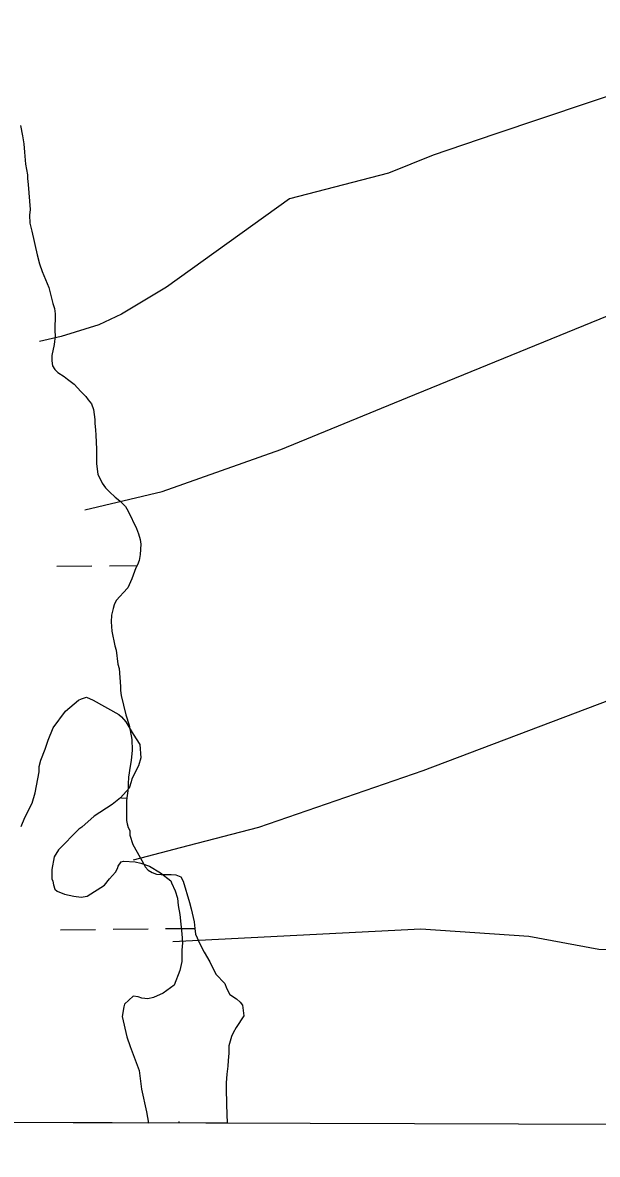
# Model space of a CAD drawing. Extents: x 3146026 to 3183936, y 897894 to 923344.
# Drawn here: x 3172523 to 3173049, y 903274 to 904310 of the extents above; entities that cross this region are included whole.
import ezdxf

# ---------------------------------------------------------------- set-up
doc = ezdxf.new("R2010")
doc.units = 0
for name, color, linetype in [('V-GRID-FRAM', 7, 'Continuous'), ('V-SITE-VEGE', 7, 'Continuous'), ('V-TOPO-SHOR', 7, 'Continuous'), ('V-WETL-SWMP', 7, 'Continuous')]:
    doc.layers.add(name, color=color, linetype=linetype)

msp = doc.modelspace()

# ---------------------------------------------------------------- linework, layer by layer
at = {"layer": 'V-GRID-FRAM'}
msp.add_lwpolyline([(3150311.9, 921563.1), (3181637, 921462.9), (3181586.7, 903274.3), (3150245.8, 903374.5), (3150311.9, 921563.1)], dxfattribs=at)
at = {"layer": 'V-SITE-VEGE'}
for p, q in [((3172573.8, 903690), (3172576.5, 903691.4)), ((3172576.5, 903691.4), (3172581.2, 903692.7)), ((3172581.2, 903692.7), (3172587.2, 903690.1)), ((3172550.5, 903664.6), (3172561.8, 903680)), ((3172561.8, 903680), (3172573.8, 903690)), ((3172587.2, 903690.1), (3172610.6, 903676.8)), ((3172610.6, 903676.8), (3172613.2, 903674.8)), ((3172613.2, 903674.8), (3172617.2, 903670.1)), ((3172617.2, 903670.1), (3172623.9, 903658.8)), ((3172545.9, 903653.3), (3172550.5, 903664.6)), ((3172543.2, 903645.3), (3172545.9, 903653.3)), ((3172623.9, 903658.8), (3172630, 903649.5)), ((3172630, 903649.5), (3172630.7, 903637.4)), ((3172539.2, 903635.2), (3172543.2, 903645.3)), ((3172537.9, 903629.2), (3172539.2, 903635.2)), ((3172537.9, 903624.6), (3172537.9, 903629.2)), ((3172628.7, 903630.1), (3172622.7, 903618.1)), ((3172630.7, 903637.4), (3172628.7, 903630.1)), ((3172534, 903605.2), (3172537.9, 903624.6)), ((3172622.7, 903618.1), (3172622, 903615.4)), ((3172620.1, 903609.4), (3172612.1, 903600.7)), ((3172622, 903615.4), (3172620.1, 903609.4)), ((3172531.3, 903595.8), (3172534, 903605.2)), ((3172612.1, 903600.7), (3172604.7, 903594.7)), ((3172524.7, 903582.5), (3172531.3, 903595.8)), ((3172604.7, 903594.7), (3172588.1, 903584)), ((3172521.4, 903574.5), (3172524.7, 903582.5)), ((3172588.1, 903584), (3172576.7, 903573.9)), ((3172574.1, 903571.9), (3172555.4, 903553.2)), ((3172576.7, 903573.9), (3172574.1, 903571.9)), ((3172551.4, 903546.5), (3172549.5, 903535.1)), ((3172555.4, 903553.2), (3172551.4, 903546.5)), ((3172549.5, 903535.1), (3172549.5, 903526.5)), ((3172607.5, 903532.6), (3172609.5, 903536)), ((3172609.5, 903536), (3172610.2, 903538)), ((3172610.2, 903538), (3172612.9, 903542)), ((3172612.9, 903542), (3172614.9, 903542.6)), ((3172614.9, 903542.6), (3172625.5, 903542)), ((3172625.5, 903542), (3172630.9, 903540.7)), ((3172630.9, 903540.7), (3172638.9, 903538)), ((3172638.9, 903538), (3172648.9, 903532)), ((3172549.5, 903526.5), (3172550.2, 903524.5)), ((3172550.2, 903524.5), (3172550.8, 903521.1)), ((3172597.6, 903520.6), (3172602.2, 903526.6)), ((3172602.2, 903526.6), (3172607.5, 903532.6)), ((3172648.9, 903532), (3172658.3, 903524.7)), ((3172658.3, 903524.7), (3172659, 903522.7)), ((3172550.8, 903521.1), (3172552.2, 903517.1)), ((3172552.2, 903517.1), (3172554.2, 903515.1)), ((3172554.2, 903515.1), (3172560.9, 903512.5)), ((3172581.6, 903510.5), (3172597.6, 903520.6)), ((3172659, 903522.7), (3172662.3, 903515.4)), ((3172662.3, 903515.4), (3172664.3, 903508.7)), ((3172560.9, 903512.5), (3172569.5, 903510.5)), ((3172569.5, 903510.5), (3172576.2, 903509.8)), ((3172576.2, 903509.8), (3172581.6, 903510.5)), ((3172664.3, 903508.7), (3172665, 903502)), ((3172665, 903502), (3172666.4, 903494)), ((3172666.4, 903494), (3172668.4, 903476)), ((3172668.4, 903476), (3172669.1, 903468)), ((3172669.1, 903468), (3172668.4, 903461.3)), ((3172668.4, 903461.3), (3172668.5, 903450.7)), ((3172666.5, 903442.6), (3172661.2, 903429.3)), ((3172668.5, 903450.7), (3172666.5, 903442.6)), ((3172651.2, 903421.9), (3172642.5, 903417.9)), ((3172661.2, 903429.3), (3172651.2, 903421.9)), ((3172615.8, 903411.8), (3172615.2, 903409.2)), ((3172623.8, 903419.2), (3172615.8, 903411.8)), ((3172628.5, 903418.5), (3172623.8, 903419.2)), ((3172631.8, 903417.2), (3172628.5, 903418.5)), ((3172637.2, 903416.5), (3172631.8, 903417.2)), ((3172642.5, 903417.9), (3172637.2, 903416.5)), ((3172615.2, 903409.2), (3172613.8, 903400.5)), ((3172613.8, 903400.5), (3172617.9, 903381.8)), ((3172617.9, 903381.8), (3172621.2, 903373.1)), ((3172621.2, 903373.1), (3172629.3, 903351.1)), ((3172629.3, 903351.1), (3172631.3, 903333.8)), ((3172631.3, 903333.8), (3172636.1, 903313.1)), ((3172636.1, 903313.1), (3172637.7, 903302.9)), ((3172637.7, 903302.9), (3172287.4, 903304))]:
    msp.add_line(p, q, dxfattribs=at)
at = {"layer": 'V-TOPO-SHOR'}
for points in [[(3173207.6, 904302.9), (3173155.2, 904279.4), (3173083.1, 904251.4), (3172954.8, 904208.2), (3172898.4, 904189), (3172857.6, 904172.5), (3172767, 904149), (3172654.2, 904068.2), (3172613.2, 904043.4), (3172592.3, 904033.6), (3172557.9, 904023.1), (3172538.1, 904018.5)], [(3172579.6, 903864.3), (3172650.4, 903881.1), (3172758.9, 903919.6), (3172875, 903967.2), (3173058, 904042), (3173094.8, 904064.9), (3173194.5, 904121.2), (3173230.3, 904143)], [(3173256.3, 903758.6), (3173167.7, 903730.9), (3172888.8, 903625.5), (3172738.5, 903573.6), (3172673.9, 903556.7), (3172623.9, 903543.6)], [(3172660.2, 903469.2), (3172887, 903480.8), (3172986.1, 903474), (3173049.9, 903462), (3173225.6, 903455.3), (3173267.9, 903451.1)]]:
    msp.add_lwpolyline(points, dxfattribs=at)
at = {"layer": 'V-WETL-SWMP'}
for p, q in [((3172520.6, 904216.2), (3172522.6, 904206.6)), ((3172522.6, 904206.6), (3172523.7, 904199.4)), ((3172523.7, 904199.4), (3172524.3, 904191.6)), ((3172524.3, 904191.6), (3172525.4, 904180.9)), ((3172525.4, 904180.9), (3172527.1, 904170.9)), ((3172527.1, 904170.9), (3172527.1, 904167.7)), ((3172527.1, 904167.7), (3172527.7, 904162)), ((3172527.7, 904162), (3172529.4, 904139.2)), ((3172529.4, 904139.2), (3172529, 904134.2)), ((3172529, 904134.2), (3172529.3, 904126.7)), ((3172529.3, 904126.7), (3172531.1, 904119.5)), ((3172531.1, 904119.5), (3172535.9, 904097.8)), ((3172535.9, 904097.8), (3172538, 904089.5)), ((3172538, 904089.5), (3172540.5, 904082.4)), ((3172540.5, 904082.4), (3172546.5, 904067.7)), ((3172546.5, 904067.7), (3172550.3, 904053.1)), ((3172550.3, 904053.1), (3172551.7, 904048.5)), ((3172551.7, 904048.5), (3172552.4, 904043.8)), ((3172552.4, 904043.8), (3172552, 904028.1)), ((3172552.3, 904023.5), (3172551.5, 904015.7)), ((3172552, 904028.1), (3172552.3, 904023.5)), ((3172551.5, 904015.7), (3172549.3, 904005.7)), ((3172549.3, 904005.7), (3172549.3, 904000.7)), ((3172549.3, 904000.7), (3172550, 903996.1)), ((3172550, 903996.1), (3172552.1, 903992.8)), ((3172552.1, 903992.8), (3172555, 903990)), ((3172555, 903990), (3172560.6, 903986.4)), ((3172560.6, 903986.4), (3172563.8, 903983.9)), ((3172563.8, 903983.9), (3172569.9, 903979.5)), ((3172569.9, 903979.5), (3172575.9, 903972.7)), ((3172575.9, 903972.7), (3172580.5, 903968.1)), ((3172580.5, 903968.1), (3172582.6, 903964.9)), ((3172582.6, 903964.9), (3172585.8, 903961.3)), ((3172585.8, 903961.3), (3172587.6, 903956.3)), ((3172587.6, 903956.3), (3172588.6, 903947)), ((3172588.6, 903947), (3172588.6, 903943.4)), ((3172588.6, 903943.4), (3172589.2, 903937.4)), ((3172589.2, 903937.4), (3172589.6, 903932.7)), ((3172589.6, 903932.7), (3172590.2, 903919.9)), ((3172590.2, 903919.9), (3172590.1, 903906.3)), ((3172590.1, 903906.3), (3172591.5, 903897.1)), ((3172591.5, 903897.1), (3172595.4, 903888.8)), ((3172595.4, 903888.8), (3172598.6, 903884.5)), ((3172598.6, 903884.5), (3172602.1, 903880.9)), ((3172602.1, 903880.9), (3172607.4, 903875.9)), ((3172607.4, 903875.9), (3172611.7, 903872.7)), ((3172611.7, 903872.7), (3172616.7, 903867.3)), ((3172616.7, 903867.3), (3172619.1, 903863)), ((3172619.1, 903863), (3172626.9, 903847.3)), ((3172626.9, 903847.3), (3172628.7, 903842.3)), ((3172628.7, 903842.3), (3172630.1, 903837.3)), ((3172630.1, 903837.3), (3172630.7, 903833)), ((3172630.7, 903833), (3172630.3, 903823.4)), ((3172629.2, 903818), (3172627.8, 903814.1)), ((3172630.3, 903823.4), (3172629.2, 903818)), ((3172554, 903812.6), (3172586, 903812.9)), ((3172602, 903813), (3172627.4, 903813.3)), ((3172623.8, 903804.5), (3172622.7, 903801)), ((3172626.3, 903811.3), (3172623.8, 903804.5)), ((3172627.8, 903814.1), (3172626.3, 903811.3)), ((3172622.7, 903801), (3172618.8, 903792.8)), ((3172611.9, 903785.3), (3172608.3, 903781.4)), ((3172614.8, 903788.2), (3172611.9, 903785.3)), ((3172618.8, 903792.8), (3172614.8, 903788.2)), ((3172605.5, 903774), (3172604, 903767.9)), ((3172606.5, 903777.2), (3172605.5, 903774)), ((3172608.3, 903781.4), (3172606.5, 903777.2)), ((3172604, 903767.9), (3172603.6, 903761.8)), ((3172603.6, 903761.8), (3172604.3, 903753.3)), ((3172604.3, 903753.3), (3172607, 903739.7)), ((3172607, 903739.7), (3172608.1, 903735.8)), ((3172608.1, 903735.8), (3172609.8, 903722.9)), ((3172609.8, 903722.9), (3172610.9, 903719)), ((3172610.9, 903719), (3172612.2, 903702.6)), ((3172612.2, 903702.6), (3172612.2, 903699)), ((3172612.2, 903699), (3172612.9, 903694.4)), ((3172612.9, 903694.4), (3172617, 903676.6)), ((3172617, 903676.6), (3172620.2, 903667.3)), ((3172620.2, 903667.3), (3172622.6, 903654.1)), ((3172622.6, 903654.1), (3172622.9, 903644.4)), ((3172622.9, 903644.4), (3172622.1, 903634.8)), ((3172621.1, 903629.5), (3172619.6, 903619.5)), ((3172622.1, 903634.8), (3172621.1, 903629.5)), ((3172619.6, 903619.5), (3172619.2, 903613.4)), ((3172619.2, 903609.5), (3172617.7, 903598.1)), ((3172619.2, 903613.4), (3172619.2, 903609.5)), ((3172613, 903600.5), (3172618, 903600.6)), ((3172617.7, 903598.1), (3172617.6, 903579.9)), ((3172617.6, 903579.9), (3172618.3, 903576.7)), ((3172618.3, 903576.7), (3172619.3, 903573.5)), ((3172619.3, 903573.5), (3172620.7, 903570.6)), ((3172620.7, 903570.6), (3172620.9, 903566.5)), ((3172620.9, 903566.5), (3172623.4, 903557.9)), ((3172623.4, 903557.9), (3172633, 903541.3)), ((3172633, 903541.3), (3172634.8, 903537.6)), ((3172634.8, 903537.6), (3172637.6, 903534.3)), ((3172637.6, 903534.3), (3172641.3, 903532.4)), ((3172641.3, 903532.4), (3172645.3, 903530.9)), ((3172645.3, 903530.9), (3172649.3, 903530.6)), ((3172649.3, 903530.6), (3172658.5, 903530.6)), ((3172658.5, 903530.6), (3172662.8, 903530.3)), ((3172662.8, 903530.3), (3172667.4, 903528.2)), ((3172667.4, 903528.2), (3172669.6, 903524.5)), ((3172669.6, 903524.5), (3172675.4, 903504.9)), ((3172675.4, 903504.9), (3172677, 903499)), ((3172677, 903499), (3172679.5, 903487.1)), ((3172679.5, 903487.1), (3172680.1, 903480.9)), ((3172557.4, 903479.9), (3172589.4, 903480.2)), ((3172605.4, 903480.4), (3172637.4, 903480.7)), ((3172653.4, 903480.9), (3172680.1, 903481.1)), ((3172680.1, 903480.9), (3172681, 903475.7)), ((3172681, 903475.7), (3172685.1, 903466.5)), ((3172685.1, 903466.5), (3172688.8, 903459.5)), ((3172688.8, 903459.5), (3172694, 903450.6)), ((3172694, 903450.6), (3172699.5, 903439.2)), ((3172699.5, 903439.2), (3172707.6, 903430.6)), ((3172707.6, 903430.6), (3172709.1, 903426.3)), ((3172709.1, 903426.3), (3172712.2, 903420.5)), ((3172712.2, 903420.5), (3172718.3, 903416.5)), ((3172718.3, 903416.5), (3172721.7, 903413.5)), ((3172721.7, 903413.5), (3172723.9, 903410.7)), ((3172723.9, 903410.7), (3172725.1, 903401.2)), ((3172725.1, 903401.2), (3172718.1, 903390.4)), ((3172718.1, 903390.4), (3172715.3, 903385.5)), ((3172713.8, 903382.1), (3172711.4, 903373.5)), ((3172715.3, 903385.5), (3172713.8, 903382.1)), ((3172711.4, 903373.5), (3172711.4, 903366.8)), ((3172710.8, 903360.3), (3172710.5, 903355.1)), ((3172711.4, 903366.8), (3172710.8, 903360.3)), ((3172710.5, 903355.1), (3172709.6, 903347.7)), ((3172709.6, 903347.7), (3172709, 903339.7)), ((3172709, 903339.7), (3172709, 903329.9)), ((3172709, 903329.9), (3172709.3, 903324.7)), ((3172709.3, 903324.7), (3172709.3, 903319.5)), ((3172709.3, 903319.5), (3172709.8, 903302.7)), ((3172709.8, 903302.7), (3172117.3, 903304.6)), ((3172666, 903302.8), (3172666, 903304.4))]:
    msp.add_line(p, q, dxfattribs=at)

doc.saveas('drawing.dxf')
